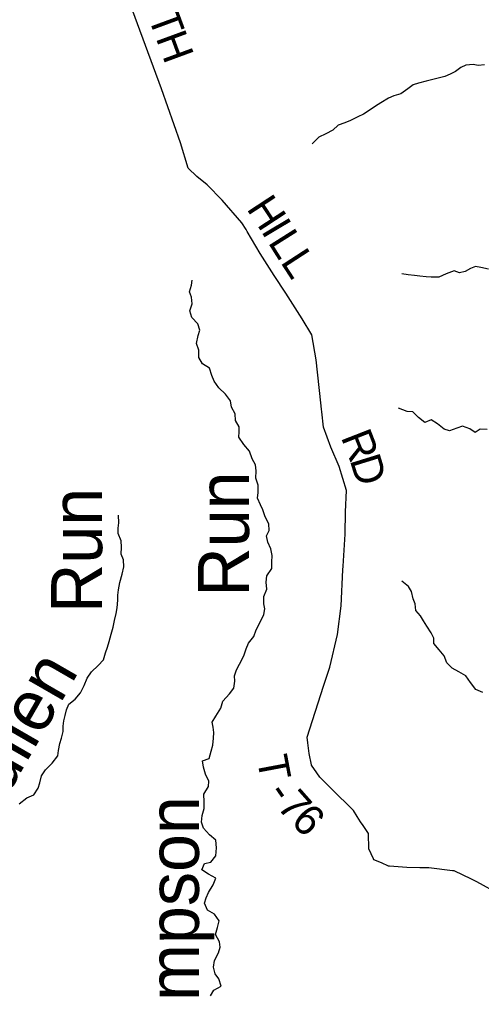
# Model space of a CAD drawing. Extents: x 1624196 to 2029251, y 146837 to 440034.
# Drawn here: x 1764582 to 1769109, y 332820 to 342363 of the extents above; entities that cross this region are included whole.
import ezdxf

# ---------------------------------------------------------------- set-up
doc = ezdxf.new("R2010")
doc.units = 0
for name, color, linetype in [('GM_X_Minor_River', 7, 'Continuous'), ('GM_X_Minor_River_Text', 7, 'Continuous'), ('GM_X_Township_Road', 7, 'Continuous'), ('GM_X_Township_Road_Text', 7, 'Continuous'), ('GM_X_Township_ROW', 7, 'Continuous')]:
    doc.layers.add(name, color=color, linetype=linetype)

msp = doc.modelspace()

# ---------------------------------------------------------------- linework, layer by layer
at = {"layer": 'GM_X_Minor_River'}
for points in [[(1769138.7, 341918.8), (1769076.4, 341911.5), (1769026.4, 341922.2), (1768956.2, 341915), (1768905.8, 341893.5), (1768855.2, 341854), (1768802.7, 341826.5), (1768748.3, 341805.1), (1768698, 341791.6), (1768645.8, 341778.2), (1768567.3, 341757.1), (1768490.9, 341737.9), (1768440.6, 341722.5), (1768386, 341683), (1768319.2, 341635.7), (1768250.8, 341616.4), (1768198.4, 341593), (1768123.7, 341545.7), (1768069.1, 341512.2), (1768016.6, 341476.7), (1767953.9, 341435.4), (1767897.5, 341410), (1767824.9, 341374.7), (1767768.5, 341351.3), (1767704, 341328), (1767653.3, 341278.4), (1767582.7, 341243.2), (1767516.1, 341209.8), (1767449.2, 341144.4)], [(1769177.3, 339915.9), (1769103.4, 339934.8), (1769051.3, 339943.5), (1769000.9, 339922), (1768948.5, 339894.5), (1768894.2, 339881.1), (1768840.3, 339899.9), (1768761.7, 339870.7), (1768691.1, 339837.4), (1768617, 339838.3), (1768566.9, 339842.9), (1768504.8, 339849.7), (1768452.7, 339856.3), (1768388.6, 339861.1), (1768328.6, 339869.8)], [(1766693.6, 335882.1), (1766690.2, 335932.3), (1766708.9, 335990.3), (1766737.6, 336046.1), (1766778.7, 336127.9), (1766803.6, 336197.9), (1766826.3, 336253.8), (1766879.2, 336319.4), (1766902, 336383.3), (1766936.9, 336453.1), (1766975.9, 336533), (1766986.6, 336589), (1766977.2, 336639.3), (1766976, 336711.5), (1767004.9, 336781.4), (1766997.7, 336849.8), (1767006.5, 336913.9), (1767055.5, 336985.5), (1767054.2, 337045.7), (1767056.9, 337111.9), (1767045.7, 337178.3), (1767016.3, 337240.8), (1767003.1, 337305.2), (1767029.7, 337357.1), (1767026.5, 337421.3), (1766989.2, 337492), (1766967.9, 337558.5), (1766944.5, 337608.9), (1766913.1, 337673.5), (1766921.8, 337729.6), (1766920.6, 337799.8), (1766897.4, 337868.3), (1766900.2, 337942.6), (1766892.9, 337998.8), (1766861.5, 338059.4), (1766836.3, 338134), (1766780.9, 338198.8), (1766731.6, 338269.6), (1766734.3, 338321.8), (1766734.8, 338371.9), (1766697.5, 338434.6), (1766696.2, 338498.8), (1766660.9, 338563.5), (1766649.6, 338625.8), (1766600.2, 338692.6), (1766536.8, 338753.5), (1766489.4, 338820.3), (1766468, 338874.8), (1766444.8, 338947.3), (1766375.1, 338990.3), (1766337.8, 339052.9), (1766340.6, 339123.1), (1766317.3, 339189.6), (1766332.3, 339267.7), (1766348.9, 339319.6), (1766329.6, 339382.1), (1766270.2, 339443), (1766250.9, 339507.4), (1766273.8, 339577.4), (1766266.5, 339643.7), (1766249.1, 339696), (1766265.9, 339760.1), (1766272.5, 339810.1)], [(1769162.9, 338346.9), (1769096.8, 338349.7), (1769046.3, 338316.2), (1768994.6, 338353), (1768922.7, 338379.9), (1768868.3, 338360.5), (1768793.8, 338333.3), (1768741.8, 338348), (1768678.3, 338400.9), (1768616.6, 338439.8), (1768552.1, 338414.4), (1768490.5, 338463.3), (1768435, 338520.2), (1768380.9, 338522.8), (1768297.1, 338553.9)], [(1764580, 334679.2), (1764654.8, 334736.5), (1764723.4, 334767.8), (1764766.2, 334833.5), (1764782.9, 334885.5), (1764797.7, 334951.6), (1764838.5, 335013.3), (1764903.5, 335078.7), (1764956.5, 335150.3), (1764965.1, 335200.4), (1764975.9, 335268.5), (1764994.6, 335322.5), (1765011.4, 335386.5), (1765010, 335438.7), (1765016.6, 335490.8), (1765029.2, 335542.8), (1765041.9, 335598.9), (1765064.6, 335654.8), (1765127.4, 335704.2), (1765180.3, 335767.8), (1765217.2, 335839.6), (1765246.1, 335911.5), (1765289, 335973.2), (1765351.8, 336034.6), (1765404.6, 336090.2), (1765423.5, 336158.2), (1765444.2, 336212.1), (1765460.9, 336270.1), (1765481.8, 336340.1), (1765498.6, 336408.1), (1765513.4, 336476.2), (1765530.3, 336542.2), (1765539, 336600.3), (1765545.8, 336674.5), (1765546.4, 336724.6), (1765553.1, 336776.7), (1765565.9, 336846.8), (1765586.9, 336928.8), (1765605.8, 337000.9), (1765602.6, 337069.1), (1765579.2, 337123.6), (1765580, 337191.8), (1765578.7, 337254), (1765547.5, 337326.6), (1765550.1, 337380.8), (1765554.7, 337430.9), (1765553.6, 337505.2)], [(1769122.6, 335768.8), (1769054.8, 335797.7), (1768999.5, 335866.6), (1768954.1, 335931.3), (1768886.4, 335972.3), (1768822.7, 336009.2), (1768769.1, 336060), (1768743.9, 336128.5), (1768692.4, 336187.3), (1768641, 336248.1), (1768641.6, 336302.3), (1768616.1, 336352.8), (1768572.8, 336419.5), (1768541.3, 336470.1), (1768511.8, 336520.6), (1768464.3, 336573.4), (1768459.1, 336637.6), (1768439.6, 336688), (1768422.4, 336758.5), (1768392.9, 336809), (1768329.3, 336859.9)], [(1766452.9, 332798.4), (1766487.6, 332854.2), (1766558.3, 332893.5), (1766535, 332964), (1766499.5, 333014.6), (1766484.2, 333079), (1766493, 333145.1), (1766532, 333218.9), (1766548.7, 333274.9), (1766543.3, 333327.2), (1766502, 333399.9), (1766520.9, 333465.9), (1766537.7, 333534), (1766494.3, 333596.7), (1766424.6, 333637.7), (1766393.3, 333706.3), (1766410, 333758.2), (1766432.7, 333810.2), (1766479.6, 333883.8), (1766504.5, 333949.8), (1766434.8, 333988.8), (1766369.1, 334033.7), (1766393.9, 334093.6), (1766458.2, 334106.9), (1766505.1, 334170.5), (1766514, 334246.7), (1766504.8, 334323.1), (1766443.3, 334374), (1766385.9, 334440.9), (1766366.5, 334499.3), (1766373.3, 334565.5), (1766392.2, 334633.5), (1766391, 334699.7), (1766387.8, 334772), (1766432.8, 334847.7), (1766437.4, 334899.8), (1766404.1, 334968.5), (1766384.9, 335036.9), (1766375.6, 335101.3), (1766442.1, 335124.5), (1766460.9, 335194.6), (1766475.7, 335252.6), (1766484.5, 335322.7), (1766487.1, 335376.9), (1766479.7, 335429.1), (1766470.3, 335479.4), (1766507.1, 335539.2), (1766556.1, 335614.9), (1766573, 335684.9), (1766640, 335756.3), (1766682.7, 335812), (1766693.6, 335882.1)]]:
    msp.add_lwpolyline(points, dxfattribs=at)
at = {"layer": 'GM_X_Township_Road'}
for points in [[(1766813.2, 340284.6), (1766801.7, 340304.1), (1766761.4, 340371.9), (1766566.5, 340594.2), (1766420.5, 340743), (1766319.4, 340826), (1766234.3, 340907.2), (1766159.3, 341153), (1765974.9, 341682.1), (1765480.7, 343023.7), (1765404.7, 343187.2), (1765222.4, 343357.5), (1764925.5, 343564.7), (1764718.7, 343770.8), (1764601.2, 343883.8), (1764567.9, 343995.6), (1764610.4, 344128.4), (1764662.2, 344339.5), (1764658, 344529.9), (1764520.5, 344813), (1764417, 345106.6), (1764337.9, 345321.6)], [(1767544.3, 338518.2), (1767541.4, 338546.2), (1767535, 338608.4), (1767490.1, 339028.9), (1767447.2, 339275), (1767351.3, 339430.3), (1767190.1, 339681.1), (1767075.9, 339856.2), (1766941.2, 340069.2), (1766813.2, 340284.6)], [(1767562.3, 335833), (1767621.8, 336016.7), (1767699.4, 336338.7), (1767734, 336620.1), (1767749.8, 336971.6), (1767752.1, 337008.7), (1767772.1, 337321.9), (1767775.6, 337540.5), (1767785.2, 337749.1), (1767714.4, 337984.9), (1767634.1, 338174.4), (1767559.7, 338370.1), (1767544.3, 338518.2)], [(1767948.6, 334466.4), (1767924.5, 334503.3), (1767890.7, 334555), (1767853.1, 334612.5), (1767639, 334824.4), (1767523.7, 334941.5), (1767494.9, 334982), (1767444.2, 335056.8), (1767443.5, 335060.3), (1767421.6, 335171.8), (1767407.3, 335277.1), (1767400, 335331.6), (1767562.3, 335833)]]:
    msp.add_lwpolyline(points, dxfattribs=at)
at = {"layer": 'GM_X_Township_ROW'}
msp.add_lwpolyline([(1769315.6, 332825.6), (1769354.6, 333028.3), (1769324.9, 333644.8), (1769320.6, 333706.2), (1769287.9, 333791), (1769064.2, 333914.3), (1769011, 333939.7), (1768839.6, 334021.7), (1768825, 334023.5), (1768594, 334051.5), (1768503.4, 334053), (1768376.1, 334055), (1768207.5, 334067.7), (1768198.3, 334068.6), (1768127.7, 334101.8), (1768053.4, 334131.4), (1768050, 334138.5), (1768005.7, 334238.2), (1768000.5, 334387), (1767948.6, 334466.4)], dxfattribs=at)

# ---------------------------------------------------------------- texts
at = {"layer": 'GM_X_Minor_River_Text'}
for s, height, rotation, p in [('Run', 499.97, 90.00016, (1766831, 336708.7)), ('Run', 499.97, 90.00009, (1765392.2, 336548.8)), ('Mullen', 499.99, 60.00039, (1764182.7, 334270.2)), ('Thompson', 500.03, 90.00049, (1766340, 331595.7))]:
    msp.add_text(s, height=height, rotation=rotation, dxfattribs=at).set_placement(p)
at = {"layer": 'GM_X_Township_Road_Text'}
for s, rotation, p in [('T', 290.19439, (1765837.7, 342394.5)), ('H', 290.19918, (1765915.1, 342183.9)), ('H', 303.28089, (1766801, 340511.1)), ('I', 300.85934, (1766944.1, 340293.2)), ('L', 302.24575, (1767011.3, 340180.8)), ('L', 302.97881, (1767133.3, 339987.5)), ('R', 291.30932, (1767727.8, 338272.7)), ('D', 287.20344, (1767815.5, 338048.5)), ('T', 280.70312, (1766905.9, 335126.5)), ('-', 304.7456, (1767000.3, 334780.4)), ('7', 311.55448, (1767094.5, 334648.6)), ('6', 315.07049, (1767230.8, 334495.7))]:
    msp.add_text(s, height=300, rotation=rotation, dxfattribs=at).set_placement(p)

doc.saveas('drawing.dxf')
